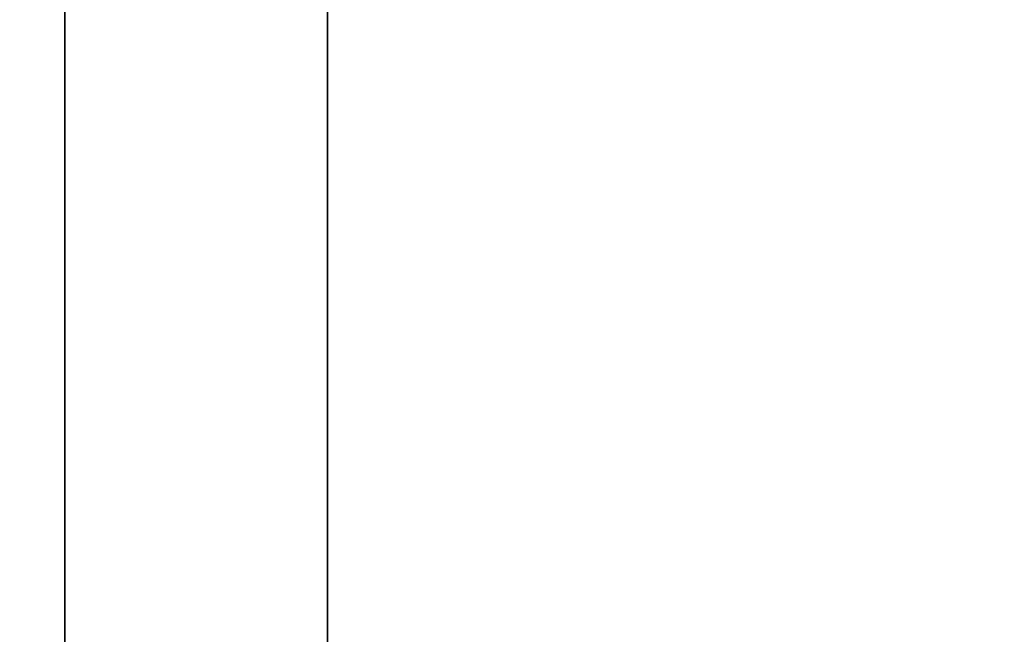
# Model space of a CAD drawing. Header units: millimetres. Extents: x -503 to 6703, y -110 to 249.
# Tile 662 of 1056: x 2585.24 to 2590.86, y 10.98 to 14.49. Entities that reach past the tile are written whole.
import ezdxf

# ---------------------------------------------------------------- set-up
doc = ezdxf.new("R2010")
doc.units = ezdxf.units.MM
doc.layers.add('151', color=7, linetype='Continuous', true_color=0xffffff)

# ---------------------------------------------------------------- blocks, each defined once
blk = doc.blocks.new('UG_SURFACE_003')
at = {"layer": '151', "color": 252, "linetype": 'Continuous', "lineweight": 35}
for points in [[(3602.5, -9.3, 2212.25), (3602.5, 230.4, 2212.25), (2397.5, 230.4, 2212.25), (2397.5, -9.3, 2212.25)], [(2547.4999, -9.3, 2062.2499), (2547.4999, 230.4, 2062.2499), (3452.5001, 230.4, 2062.2499), (3452.5001, -9.3, 2062.2499)]]:
    blk.add_3dface(points, dxfattribs=at)
blk = doc.blocks.new('UG_SURFACE_284')
at = {"layer": '151', "color": 252, "linetype": 'Continuous', "lineweight": 35}
for points in [[(2585.5, 62.62, 2021.75), (2585.5, 62.62, -7.75), (2585.5, -26.22, -7.75), (2585.5, -26.22, 2021.75)], [(2586.9999, -26.22, 2020.2501), (2586.9999, 62.62, 2020.2501), (2585.5, 62.62, 2021.75), (2585.5, -26.22, 2021.75)], [(2586.9999, 62.62, -7.75), (2586.9999, -26.22, -7.75), (2585.5, -26.22, -7.75), (2585.5, 62.62, -7.75)], [(2586.9999, 62.62, 2020.2501), (2586.9999, -26.22, 2020.2501), (2586.9999, -26.22, -7.75), (2586.9999, 62.62, -7.75)]]:
    blk.add_3dface(points, dxfattribs=at)
blk = doc.blocks.new('UG_SURFACE_285')
at = {"layer": '151', "color": 252, "linetype": 'Continuous', "lineweight": 35}
for points in [[(2585.5, 62.62, 2021.75), (2585.5, 62.62, -7.75), (2585.5, -26.22, -7.75), (2585.5, -26.22, 2021.75)], [(2586.9999, -26.22, 2020.2501), (2586.9999, 62.62, 2020.2501), (2585.5, 62.62, 2021.75), (2585.5, -26.22, 2021.75)], [(2586.9999, 62.62, -7.75), (2586.9999, -26.22, -7.75), (2585.5, -26.22, -7.75), (2585.5, 62.62, -7.75)], [(2586.9999, 62.62, 2020.2501), (2586.9999, -26.22, 2020.2501), (2586.9999, -26.22, -7.75), (2586.9999, 62.62, -7.75)]]:
    blk.add_3dface(points, dxfattribs=at)
blk = doc.blocks.new('UG_SURFACE_286')
at = {"layer": '151', "color": 252, "linetype": 'Continuous', "lineweight": 35}
for points in [[(2585.5, -26.22, 2021.75), (3414.5, -26.22, 2021.75), (3414.5, 62.62, 2021.75), (2585.5, 62.62, 2021.75)], [(2586.9999, 62.62, 2020.2501), (2586.9999, -26.22, 2020.2501), (2585.5, -26.22, 2021.75), (2585.5, 62.62, 2021.75)], [(2586.9999, -26.22, 2020.2501), (2586.9999, 62.62, 2020.2501), (3413.0001, 62.62, 2020.2501), (3413.0001, -26.22, 2020.2501)]]:
    blk.add_3dface(points, dxfattribs=at)

msp = doc.modelspace()

# ---------------------------------------------------------------- linework, layer by layer
at = {"layer": '151', "color": 251, "linetype": 'Continuous', "lineweight": -3, "true_color": 0x636466}
for p, q in [((2585.5, 62.62, -7.75), (2585.5, -26.22, -7.75)), ((2585.5, -26.22, 2021.75), (2585.5, 62.62, 2021.75)), ((2585.5, -26.22, 2021.75), (2585.5, 62.62, 2021.75)), ((2585.5, 62.62, -7.75), (2585.5, -26.22, -7.75)), ((2585.5, -26.22, 2021.75), (2585.5, 62.62, 2021.75)), ((2587, -26.22, 2020.25), (2587, 62.62, 2020.25)), ((2587, -26.22, 2020.25), (2587, 62.62, 2020.25)), ((2587, 62.62, -7.75), (2587, -26.22, -7.75)), ((2587, -26.22, 2020.25), (2587, 62.62, 2020.25)), ((2587, 62.62, -7.75), (2587, -26.22, -7.75))]:
    msp.add_line(p, q, dxfattribs=at)

# ---------------------------------------------------------------- block references
for name in ['UG_SURFACE_003', 'UG_SURFACE_284', 'UG_SURFACE_285', 'UG_SURFACE_286']:
    msp.add_blockref(name, (0, 0), dxfattribs=at)

doc.saveas('drawing.dxf')
